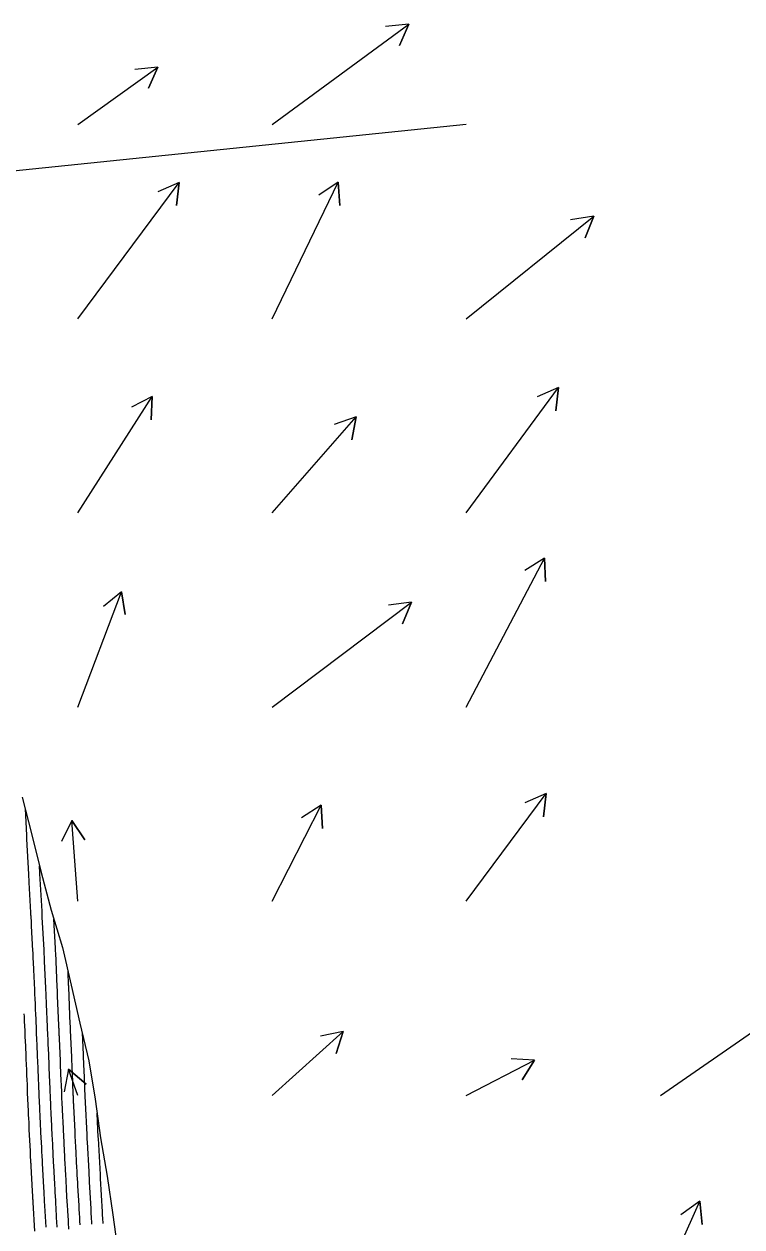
# Model space of a CAD drawing. Extents: x 954385 to 988206, y 1868364 to 1924553.
# Drawn here: x 958143.3 to 958328.1, y 1918535.1 to 1918844.8 of the extents above; entities that cross this region are included whole.
import ezdxf

# ---------------------------------------------------------------- set-up
doc = ezdxf.new("R2010")
doc.units = 0
for name, color, linetype in [('Ex_Major Contours', 7, 'Continuous'), ('Ex_Minor Contours', 7, 'Continuous'), ('Perimeter', 7, 'Continuous'), ('Slopes', 7, 'Continuous')]:
    doc.layers.add(name, color=color, linetype=linetype)

msp = doc.modelspace()

# ---------------------------------------------------------------- linework, layer by layer
at = {"layer": 'Ex_Major Contours'}
for points in [[(958143.52, 1918642.82), (958143.89, 1918635.87), (958143.91, 1918635.56), (958143.93, 1918635.18), (958143.94, 1918634.96), (958144.42, 1918625.95), (958144.42, 1918625.77), (958144.43, 1918625.59), (958144.44, 1918625.41), (958144.45, 1918625.23), (958144.49, 1918624.51), (958144.5, 1918624.33), (958144.51, 1918624.15), (958144.52, 1918623.97), (958144.53, 1918623.79), (958144.94, 1918616.03), (958144.96, 1918615.74), (958144.97, 1918615.46), (958144.99, 1918615.17), (958145, 1918614.88), (958145.06, 1918613.74), (958145.09, 1918613.17), (958145.12, 1918612.59), (958145.46, 1918606.14), (958145.49, 1918605.73), (958145.51, 1918605.33), (958145.53, 1918604.93), (958145.54, 1918604.52), (958145.62, 1918602.91), (958145.64, 1918602.5), (958145.66, 1918602.1), (958145.68, 1918601.7), (958145.69, 1918601.29), (958145.93, 1918596.18), (958145.95, 1918595.68), (958145.97, 1918595.19), (958146, 1918594.69), (958146.02, 1918594.19), (958146.1, 1918592.2), (958146.12, 1918591.7), (958146.14, 1918591.2), (958146.17, 1918590.71), (958146.19, 1918590.21), (958146.36, 1918586.22), (958146.38, 1918585.63), (958146.41, 1918585.03), (958146.43, 1918584.44), (958146.46, 1918583.85), (958146.56, 1918581.48), (958146.58, 1918580.89), (958146.61, 1918580.3), (958146.63, 1918579.71), (958146.66, 1918579.11), (958146.79, 1918576.08), (958146.81, 1918575.48), (958146.84, 1918574.88), (958146.86, 1918574.28), (958146.89, 1918573.68), (958146.99, 1918571.28), (958147.02, 1918570.68), (958147.04, 1918570.08), (958147.07, 1918569.48), (958147.09, 1918568.88), (958147.23, 1918565.8), (958147.25, 1918565.27), (958147.27, 1918564.73), (958147.3, 1918564.19), (958147.32, 1918563.66), (958147.43, 1918561.52), (958147.45, 1918560.98), (958147.48, 1918560.44), (958147.51, 1918559.91), (958147.53, 1918559.37), (958147.72, 1918555.52), (958147.75, 1918555.05), (958147.77, 1918554.59), (958147.79, 1918554.13), (958147.82, 1918553.67), (958147.92, 1918551.82), (958147.95, 1918551.36), (958147.97, 1918550.9), (958148, 1918550.43), (958148.02, 1918549.97), (958148.28, 1918545.25), (958148.3, 1918544.86), (958148.32, 1918544.47), (958148.34, 1918544.08), (958148.36, 1918543.68), (958148.45, 1918542.11), (958148.47, 1918541.72), (958148.49, 1918541.33), (958148.51, 1918540.93), (958148.53, 1918540.54), (958148.84, 1918534.99)], [(958163.6, 1918535.94), (958163.53, 1918537.36), (958163.52, 1918537.49), (958163.51, 1918537.63), (958163.5, 1918537.76), (958163.5, 1918537.9), (958163.47, 1918538.43), (958163.46, 1918538.57), (958163.45, 1918538.7), (958163.44, 1918538.84), (958163.44, 1918538.97), (958162.97, 1918547.58), (958162.96, 1918547.75), (958162.95, 1918547.92), (958162.92, 1918548.35), (958162.92, 1918548.52), (958162.91, 1918548.61), (958162.41, 1918557.83), (958162.4, 1918557.88), (958162.4, 1918557.93), (958162.39, 1918558.13), (958162.09, 1918564.34)]]:
    msp.add_lwpolyline(points, dxfattribs=at)
at = {"layer": 'Ex_Minor Contours'}
for points in [[(958151.8, 1918535), (958151.78, 1918535.48), (958151.75, 1918535.95), (958151.54, 1918539.72), (958151.51, 1918540.26), (958151.48, 1918540.8), (958151.45, 1918541.34), (958151.42, 1918541.88), (958151.31, 1918544.04), (958151.28, 1918544.58), (958151.25, 1918545.13), (958151.22, 1918545.67), (958151.19, 1918546.21), (958151.03, 1918549.19), (958150.99, 1918549.8), (958150.96, 1918550.41), (958150.93, 1918551.01), (958150.89, 1918551.62), (958150.76, 1918554.07), (958150.73, 1918554.66), (958150.7, 1918555.25), (958150.67, 1918555.84), (958150.64, 1918556.43), (958150.52, 1918558.79), (958150.49, 1918559.38), (958150.46, 1918559.97), (958150.43, 1918560.56), (958150.41, 1918561.15), (958150.25, 1918564.32), (958150.22, 1918564.86), (958150.2, 1918565.39), (958150.18, 1918565.92), (958150.15, 1918566.45), (958150.06, 1918568.58), (958150.04, 1918569.11), (958150.02, 1918569.64), (958149.99, 1918570.18), (958149.97, 1918570.71), (958149.83, 1918574.07), (958149.8, 1918574.8), (958149.77, 1918575.54), (958149.73, 1918576.28), (958149.7, 1918577.01), (958149.52, 1918581.31), (958149.5, 1918581.75), (958149.48, 1918582.19), (958149.46, 1918582.62), (958149.45, 1918583.06), (958149.37, 1918584.81), (958149.35, 1918585.25), (958149.33, 1918585.69), (958149.31, 1918586.13), (958149.3, 1918586.57), (958149.05, 1918592.41), (958149.03, 1918592.75), (958149.02, 1918593.1), (958149.01, 1918593.44), (958148.99, 1918593.78), (958148.93, 1918595.16), (958148.92, 1918595.5), (958148.9, 1918595.84), (958148.89, 1918596.19), (958148.87, 1918596.53), (958148.55, 1918603.49), (958148.54, 1918603.74), (958148.53, 1918603.99), (958148.52, 1918604.24), (958148.5, 1918604.49), (958148.46, 1918605.49), (958148.45, 1918605.74), (958148.43, 1918605.99), (958148.42, 1918606.24), (958148.41, 1918606.48), (958147.97, 1918614.83), (958147.95, 1918615.22), (958147.91, 1918615.99), (958147.89, 1918616.24), (958147.89, 1918616.37), (958147.37, 1918626.05), (958147.36, 1918626.28), (958147.26, 1918628.08)], [(958154.79, 1918534.5), (958154.76, 1918535.08), (958154.73, 1918535.66), (958154.7, 1918536.24), (958154.67, 1918536.81), (958154.54, 1918539.12), (958154.51, 1918539.7), (958154.48, 1918540.28), (958154.44, 1918540.86), (958154.41, 1918541.43), (958154.23, 1918544.75), (958154.2, 1918545.27), (958154.18, 1918545.78), (958154.15, 1918546.3), (958154.12, 1918546.81), (958154.01, 1918548.88), (958153.98, 1918549.4), (958153.95, 1918549.91), (958153.92, 1918550.43), (958153.89, 1918550.95), (958153.67, 1918555.01), (958153.65, 1918555.46), (958153.62, 1918555.91), (958153.6, 1918556.36), (958153.58, 1918556.8), (958153.49, 1918558.6), (958153.47, 1918559.05), (958153.45, 1918559.5), (958153.42, 1918559.95), (958153.4, 1918560.4), (958153.16, 1918565.25), (958153.15, 1918565.65), (958153.13, 1918566.04), (958153.11, 1918566.44), (958153.09, 1918566.84), (958153.02, 1918568.42), (958153.01, 1918568.81), (958152.99, 1918569.21), (958152.97, 1918569.6), (958152.96, 1918570), (958152.77, 1918574.45), (958152.73, 1918575.32), (958152.69, 1918576.2), (958152.66, 1918577.07), (958152.62, 1918577.94), (958152.38, 1918583.51), (958152.37, 1918583.79), (958152.36, 1918584.08), (958152.34, 1918584.36), (958152.33, 1918584.64), (958152.28, 1918585.78), (958152.27, 1918586.06), (958152.26, 1918586.35), (958152.25, 1918586.63), (958152.24, 1918586.92), (958151.91, 1918594.61), (958151.9, 1918594.8), (958151.89, 1918594.99), (958151.89, 1918595.18), (958151.88, 1918595.37), (958151.85, 1918596.12), (958151.84, 1918596.31), (958151.83, 1918596.5), (958151.82, 1918596.69), (958151.81, 1918596.88), (958151.41, 1918605.7), (958151.39, 1918605.98), (958151.37, 1918606.45), (958151.37, 1918606.55), (958151.36, 1918606.64), (958151.36, 1918606.74), (958151.35, 1918606.83), (958150.95, 1918614.36)], [(958157.69, 1918535.61), (958157.68, 1918535.88), (958157.66, 1918536.31), (958157.63, 1918536.74), (958157.61, 1918537.17), (958157.51, 1918538.89), (958157.49, 1918539.32), (958157.47, 1918539.75), (958157.44, 1918540.18), (958157.42, 1918540.61), (958157.14, 1918545.69), (958157.12, 1918546.07), (958157.1, 1918546.44), (958157.08, 1918546.81), (958157.06, 1918547.18), (958156.98, 1918548.68), (958156.96, 1918549.05), (958156.94, 1918549.42), (958156.92, 1918549.79), (958156.9, 1918550.17), (958156.58, 1918555.95), (958156.57, 1918556.26), (958156.55, 1918556.56), (958156.54, 1918556.87), (958156.52, 1918557.18), (958156.46, 1918558.41), (958156.44, 1918558.72), (958156.43, 1918559.03), (958156.41, 1918559.33), (958156.4, 1918559.64), (958156.08, 1918566.18), (958156.07, 1918566.44), (958156.05, 1918566.7), (958156.04, 1918566.96), (958156.03, 1918567.22), (958155.99, 1918568.26), (958155.98, 1918568.51), (958155.96, 1918568.77), (958155.95, 1918569.03), (958155.94, 1918569.29), (958155.71, 1918574.83), (958155.66, 1918575.84), (958155.62, 1918576.85), (958155.58, 1918577.86), (958155.53, 1918578.87), (958155.24, 1918585.7), (958155.24, 1918585.83), (958155.23, 1918585.96), (958155.23, 1918586.09), (958155.22, 1918586.22), (958155.19, 1918586.87), (958155.18, 1918587.26), (958154.77, 1918596.81), (958154.77, 1918596.95), (958154.76, 1918597.09), (958154.76, 1918597.12), (958154.76, 1918597.16), (958154.76, 1918597.19), (958154.75, 1918597.23), (958154.59, 1918600.88)], [(958143.24, 1918589.93), (958143.27, 1918589.31), (958143.3, 1918588.7), (958143.32, 1918588.08), (958143.43, 1918585.61), (958143.45, 1918584.99), (958143.48, 1918584.38), (958143.51, 1918583.76), (958143.53, 1918583.14), (958143.69, 1918579.45), (958143.71, 1918578.93), (958143.73, 1918578.41), (958143.76, 1918577.89), (958143.78, 1918577.36), (958143.87, 1918575.15), (958143.89, 1918574.69), (958143.91, 1918574.22), (958143.93, 1918573.76), (958143.95, 1918573.3), (958144.03, 1918571.44), (958144.05, 1918570.98), (958144.07, 1918570.52), (958144.09, 1918570.05), (958144.11, 1918569.59), (958144.31, 1918564.86), (958144.33, 1918564.47), (958144.34, 1918564.07), (958144.36, 1918563.68), (958144.38, 1918563.28), (958144.46, 1918561.71), (958144.48, 1918561.31), (958144.5, 1918560.92), (958144.52, 1918560.52), (958144.54, 1918560.13), (958144.81, 1918554.57), (958144.83, 1918554.25), (958144.84, 1918553.94), (958144.86, 1918553.62), (958144.88, 1918553.3), (958144.95, 1918552.03), (958144.96, 1918551.71), (958144.98, 1918551.39), (958145, 1918551.07), (958145.02, 1918550.75), (958145.37, 1918544.3), (958145.38, 1918544.06), (958145.39, 1918543.81), (958145.41, 1918543.57), (958145.42, 1918543.32), (958145.47, 1918542.34), (958145.49, 1918542.1), (958145.5, 1918541.85), (958145.51, 1918541.61), (958145.53, 1918541.36), (958145.93, 1918534.02)], [(958158.22, 1918585.14), (958158.47, 1918579.42), (958158.51, 1918578.46), (958158.55, 1918577.51), (958158.59, 1918576.56), (958158.63, 1918575.6), (958158.93, 1918568.58), (958158.94, 1918568.22), (958158.97, 1918567.6), (958158.98, 1918567.48), (958158.98, 1918567.36), (958158.99, 1918567.24), (958158.99, 1918567.11), (958159.4, 1918558.89), (958159.4, 1918558.72), (958159.41, 1918558.55), (958159.42, 1918558.39), (958159.43, 1918558.22), (958159.46, 1918557.55), (958159.47, 1918557.39), (958159.48, 1918557.22), (958159.49, 1918557.05), (958159.5, 1918556.89), (958159.91, 1918549.39), (958159.92, 1918549.16), (958159.93, 1918548.93), (958159.94, 1918548.7), (958159.96, 1918548.47), (958160, 1918547.55), (958160.02, 1918547.33), (958160.03, 1918547.1), (958160.04, 1918546.87), (958160.05, 1918546.64), (958160.43, 1918539.79), (958160.44, 1918539.51), (958160.46, 1918539.23), (958160.47, 1918538.95), (958160.49, 1918538.66), (958160.55, 1918537.54), (958160.57, 1918537.25), (958160.58, 1918536.97), (958160.6, 1918536.69), (958160.61, 1918536.41), (958160.65, 1918535.78)]]:
    msp.add_lwpolyline(points, dxfattribs=at)
at = {"layer": 'Perimeter'}
msp.add_lwpolyline([(958142.78, 1918645.71), (958145.26, 1918636.02), (958147.71, 1918626.32), (958150.26, 1918616.65), (958153.16, 1918607.05), (958155.41, 1918597.3), (958157.66, 1918587.56), (958159.93, 1918577.82), (958161.61, 1918567.95), (958162.93, 1918558), (958164.71, 1918548.15), (958166.17, 1918538.23), (958167.51, 1918528.28)], dxfattribs=at)
at = {"layer": 'Slopes'}
for points in [[(958207.13, 1918818.93), (958242.32, 1918844.84), (958239.91, 1918839.34), (958242.32, 1918844.84), (958236.35, 1918844.17)], [(958157.13, 1918818.93), (958177.75, 1918833.77), (958175.28, 1918828.3), (958177.75, 1918833.77), (958171.78, 1918833.17)], [(958257.13, 1918818.93), (958091.18, 1918801.92), (958096.05, 1918805.43), (958091.18, 1918801.92), (958096.66, 1918799.46)], [(958157.13, 1918768.93), (958183.19, 1918804.04), (958182.5, 1918798.08), (958183.19, 1918804.04), (958177.68, 1918801.65)], [(958207.13, 1918768.93), (958224.13, 1918804.11), (958224.57, 1918798.13), (958224.13, 1918804.11), (958219.17, 1918800.74)], [(958257.13, 1918768.93), (958289.94, 1918795.39), (958287.78, 1918789.79), (958289.94, 1918795.39), (958284.01, 1918794.46)], [(958157.13, 1918718.93), (958176.29, 1918748.92), (958176.02, 1918742.93), (958176.29, 1918748.92), (958170.97, 1918746.16)], [(958257.13, 1918718.93), (958280.85, 1918751.24), (958280.19, 1918745.27), (958280.85, 1918751.24), (958275.36, 1918748.82)], [(958207.13, 1918718.93), (958228.82, 1918743.69), (958227.66, 1918737.8), (958228.82, 1918743.69), (958223.14, 1918741.76)], [(958257.13, 1918668.93), (958277.3, 1918707.29), (958277.53, 1918701.3), (958277.3, 1918707.29), (958272.22, 1918704.09)], [(958157.13, 1918668.93), (958168.33, 1918698.67), (958169.31, 1918692.75), (958168.33, 1918698.67), (958163.69, 1918694.87)], [(958207.13, 1918668.93), (958243.07, 1918695.93), (958240.71, 1918690.41), (958243.07, 1918695.93), (958237.11, 1918695.2)], [(958257.13, 1918618.93), (958277.73, 1918646.69), (958277.04, 1918640.73), (958277.73, 1918646.69), (958272.22, 1918644.3)], [(958207.13, 1918618.93), (958219.78, 1918643.69), (958220.09, 1918637.7), (958219.78, 1918643.69), (958214.74, 1918640.43)], [(958157.13, 1918618.93), (958155.54, 1918639.72), (958158.93, 1918634.76), (958155.54, 1918639.72), (958152.94, 1918634.31)], [(958307.13, 1918568.93), (958358.94, 1918604.82), (958356.37, 1918599.39), (958358.94, 1918604.82), (958352.96, 1918604.32)], [(958207.13, 1918568.93), (958225.45, 1918585.45), (958223.6, 1918579.74), (958225.45, 1918585.45), (958219.58, 1918584.2)], [(958257.13, 1918568.93), (958274.72, 1918578.06), (958271.49, 1918573), (958274.72, 1918578.06), (958268.72, 1918578.33)], [(958157.13, 1918568.93), (958154.75, 1918575.75), (958159.29, 1918571.84), (958154.75, 1918575.75), (958153.63, 1918569.86)], [(958307.13, 1918518.93), (958317.23, 1918541.7), (958317.86, 1918535.73), (958317.23, 1918541.7), (958312.38, 1918538.16)]]:
    msp.add_lwpolyline(points, dxfattribs=at)

doc.saveas('drawing.dxf')
